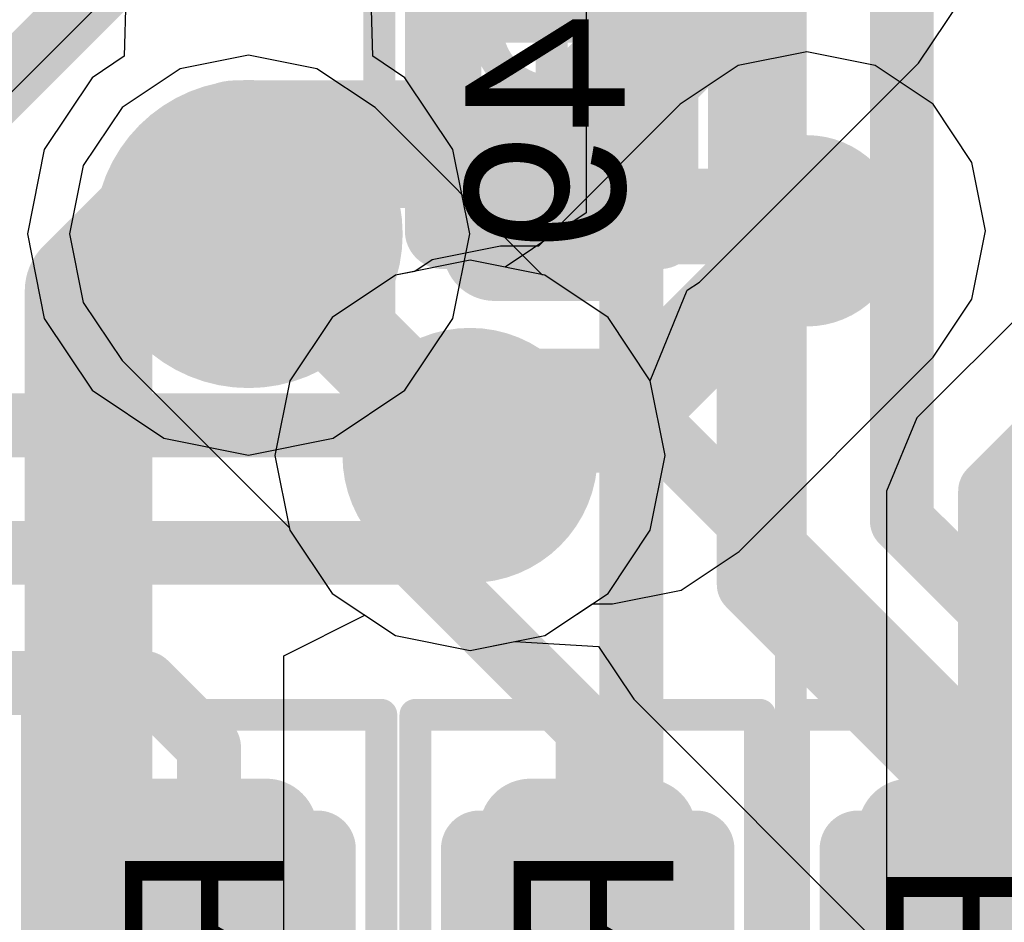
# Model space of a CAD drawing. Header units: millimetres. Extents: x -2 to 68, y -2 to 27.4.
# Tile 553 of 594: x 55.5 to 57.1, y 15.4 to 16.8. Entities that reach past the tile are written whole.
import ezdxf

# ---------------------------------------------------------------- set-up
doc = ezdxf.new("R2010")
doc.units = ezdxf.units.MM
for name, color, linetype in [('BottomLayer', 5, 'Continuous'), ('BottomPaste', 16, 'Continuous'), ('BottomSolder', 6, 'Continuous'), ('DrillGuide', 244, 'Continuous'), ('Mechanical10', 56, 'Continuous'), ('Mechanical13', 56, 'Continuous'), ('Mechanical15', 56, 'Continuous'), ('Mechanical17', 56, 'Continuous'), ('Mechanical6', 56, 'Continuous'), ('MidLayer1', 16, 'Continuous'), ('MidLayer2', 76, 'Continuous'), ('MidLayer3', 90, 'Continuous'), ('MidLayer4', 156, 'Continuous'), ('MidLayer5', 130, 'Continuous'), ('MidLayer6', 216, 'Continuous'), ('MidLayer7', 6, 'Continuous'), ('MidLayer8', 54, 'Continuous'), ('MultiLayer', 9, 'Continuous'), ('TopLayer', 1, 'Continuous'), ('TopPaste', 8, 'Continuous'), ('TopSolder', 216, 'Continuous'), ('ViaHoleLayer', 16, 'Continuous')]:
    doc.layers.add(name, color=color, linetype=linetype)

# ---------------------------------------------------------------- blocks, each defined once
blk = doc.blocks.new('RES_0201_B_115')
at = {"layer": 'BottomLayer', "const_width": 0.0806}
for points in [[(-0.3897, 0.0894, 1), (-0.3091, 0.0894, 1)], [(-0.2409, 0.0894, 1), (-0.1603, 0.0894, 1)], [(0.1603, 0.0894, 1), (0.2409, 0.0894, 1)], [(0.3091, 0.0894, 1), (0.3897, 0.0894, 1)], [(-0.3897, -0.0894, 1), (-0.3091, -0.0894, 1)], [(-0.2409, -0.0894, 1), (-0.1603, -0.0894, 1)], [(0.1603, -0.0894, 1), (0.2409, -0.0894, 1)], [(0.3091, -0.0894, 1), (0.3897, -0.0894, 1)]]:
    blk.add_lwpolyline(points, format="xyb", close=True, dxfattribs=at)
at = {"layer": 'BottomLayer'}
for points in [[(-0.2006, 0.17), (-0.3494, 0.17), (-0.2006, -0.17), (-0.3494, -0.17)], [(0.2006, -0.17), (0.3494, -0.17), (0.2006, 0.17), (0.3494, 0.17)], [(-0.12, 0.0894), (-0.43, 0.0894), (-0.12, -0.0894), (-0.43, -0.0894)], [(0.12, -0.0894), (0.43, -0.0894), (0.12, 0.0894), (0.43, 0.0894)]]:
    blk.add_solid(points, dxfattribs=at)
at = {"layer": 'BottomPaste', "const_width": 0.0806}
for points in [[(-0.3897, 0.0894, 1), (-0.3091, 0.0894, 1)], [(-0.2409, 0.0894, 1), (-0.1603, 0.0894, 1)], [(0.1603, 0.0894, 1), (0.2409, 0.0894, 1)], [(0.3091, 0.0894, 1), (0.3897, 0.0894, 1)], [(-0.3897, -0.0894, 1), (-0.3091, -0.0894, 1)], [(-0.2409, -0.0894, 1), (-0.1603, -0.0894, 1)], [(0.1603, -0.0894, 1), (0.2409, -0.0894, 1)], [(0.3091, -0.0894, 1), (0.3897, -0.0894, 1)]]:
    blk.add_lwpolyline(points, format="xyb", close=True, dxfattribs=at)
at = {"layer": 'BottomPaste'}
for points in [[(-0.2006, 0.17), (-0.3494, 0.17), (-0.2006, -0.17), (-0.3494, -0.17)], [(0.2006, -0.17), (0.3494, -0.17), (0.2006, 0.17), (0.3494, 0.17)], [(-0.12, 0.0894), (-0.43, 0.0894), (-0.12, -0.0894), (-0.43, -0.0894)], [(0.12, -0.0894), (0.43, -0.0894), (0.12, 0.0894), (0.43, 0.0894)]]:
    blk.add_solid(points, dxfattribs=at)
at = {"layer": 'BottomSolder', "const_width": 0.0806}
for points in [[(-0.3897, 0.0894, 1), (-0.3091, 0.0894, 1)], [(-0.2409, 0.0894, 1), (-0.1603, 0.0894, 1)], [(0.1603, 0.0894, 1), (0.2409, 0.0894, 1)], [(0.3091, 0.0894, 1), (0.3897, 0.0894, 1)], [(-0.3897, -0.0894, 1), (-0.3091, -0.0894, 1)], [(-0.2409, -0.0894, 1), (-0.1603, -0.0894, 1)], [(0.1603, -0.0894, 1), (0.2409, -0.0894, 1)], [(0.3091, -0.0894, 1), (0.3897, -0.0894, 1)]]:
    blk.add_lwpolyline(points, format="xyb", close=True, dxfattribs=at)
at = {"layer": 'BottomSolder'}
for points in [[(-0.2006, 0.17), (-0.3494, 0.17), (-0.2006, -0.17), (-0.3494, -0.17)], [(0.2006, -0.17), (0.3494, -0.17), (0.2006, 0.17), (0.3494, 0.17)], [(-0.12, 0.0894), (-0.43, 0.0894), (-0.12, -0.0894), (-0.43, -0.0894)], [(0.12, -0.0894), (0.43, -0.0894), (0.12, 0.0894), (0.43, 0.0894)]]:
    blk.add_solid(points, dxfattribs=at)
at = {"layer": 'Mechanical10', "const_width": 0.12}
for points in [[(0.32, 0.17), (-0.32, 0.17)], [(-0.32, -0.17), (-0.32, 0.17)], [(0.32, -0.17), (0.32, 0.17)], [(0.32, -0.17), (-0.32, -0.17)]]:
    blk.add_lwpolyline(points, dxfattribs=at)
at = {"layer": 'Mechanical10', "const_width": 0.06}
for points in [[(-0.35, 0.17, 1), (-0.29, 0.17, 1)], [(-0.35, 0.17, 1), (-0.29, 0.17, 1)], [(0.29, 0.17, 1), (0.35, 0.17, 1)], [(0.29, 0.17, 1), (0.35, 0.17, 1)], [(-0.35, -0.17, 1), (-0.29, -0.17, 1)], [(-0.35, -0.17, 1), (-0.29, -0.17, 1)], [(0.29, -0.17, 1), (0.35, -0.17, 1)], [(0.29, -0.17, 1), (0.35, -0.17, 1)]]:
    blk.add_lwpolyline(points, format="xyb", close=True, dxfattribs=at)
at = {"layer": 'Mechanical6', "const_width": 0.05}
for points in [[(0.53, 0.27), (-0.53, 0.27)], [(-0.53, -0.27), (-0.53, 0.27)], [(0.53, -0.27), (0.53, 0.27)], [(0, -0.135), (0, 0.135)], [(0.135, 0), (-0.135, 0)], [(0.53, -0.27), (-0.53, -0.27)]]:
    blk.add_lwpolyline(points, dxfattribs=at)
at = {"layer": 'Mechanical6'}
for points, const_width in [([(-0.5425, 0.27, 1), (-0.5175, 0.27, 1)], 0.025), ([(-0.5425, 0.27, 1), (-0.5175, 0.27, 1)], 0.025), ([(0.5175, 0.27, 1), (0.5425, 0.27, 1)], 0.025), ([(0.5175, 0.27, 1), (0.5425, 0.27, 1)], 0.025), ([(-0.0125, 0.135, 1), (0.0125, 0.135, 1)], 0.025), ([(0.1013, 0, 1), (-0.1013, 0, 1)], 0.05), ([(-0.1475, 0, 1), (-0.1225, 0, 1)], 0.025), ([(-0.1138, 0, 1), (-0.0888, 0, 1)], 0.025), ([(0.0888, 0, 1), (0.1138, 0, 1)], 0.025), ([(0.1225, 0, 1), (0.1475, 0, 1)], 0.025), ([(-0.0125, -0.135, 1), (0.0125, -0.135, 1)], 0.025), ([(-0.5425, -0.27, 1), (-0.5175, -0.27, 1)], 0.025), ([(-0.5425, -0.27, 1), (-0.5175, -0.27, 1)], 0.025), ([(0.5175, -0.27, 1), (0.5425, -0.27, 1)], 0.025), ([(0.5175, -0.27, 1), (0.5425, -0.27, 1)], 0.025)]:
    blk.add_lwpolyline(points, format="xyb", close=True, dxfattribs=dict(at, const_width=const_width))
blk = doc.blocks.new('RES_0201_B_116')
at = {"layer": 'BottomLayer', "const_width": 0.0806}
for points in [[(-0.3897, 0.0894, 1), (-0.3091, 0.0894, 1)], [(-0.2409, 0.0894, 1), (-0.1603, 0.0894, 1)], [(0.1603, 0.0894, 1), (0.2409, 0.0894, 1)], [(0.3091, 0.0894, 1), (0.3897, 0.0894, 1)], [(-0.3897, -0.0894, 1), (-0.3091, -0.0894, 1)], [(-0.2409, -0.0894, 1), (-0.1603, -0.0894, 1)], [(0.1603, -0.0894, 1), (0.2409, -0.0894, 1)], [(0.3091, -0.0894, 1), (0.3897, -0.0894, 1)]]:
    blk.add_lwpolyline(points, format="xyb", close=True, dxfattribs=at)
at = {"layer": 'BottomLayer'}
for points in [[(-0.2006, 0.17), (-0.3494, 0.17), (-0.2006, -0.17), (-0.3494, -0.17)], [(0.2006, -0.17), (0.3494, -0.17), (0.2006, 0.17), (0.3494, 0.17)], [(-0.12, 0.0894), (-0.43, 0.0894), (-0.12, -0.0894), (-0.43, -0.0894)], [(0.12, -0.0894), (0.43, -0.0894), (0.12, 0.0894), (0.43, 0.0894)]]:
    blk.add_solid(points, dxfattribs=at)
at = {"layer": 'BottomPaste', "const_width": 0.0806}
for points in [[(-0.3897, 0.0894, 1), (-0.3091, 0.0894, 1)], [(-0.2409, 0.0894, 1), (-0.1603, 0.0894, 1)], [(0.1603, 0.0894, 1), (0.2409, 0.0894, 1)], [(0.3091, 0.0894, 1), (0.3897, 0.0894, 1)], [(-0.3897, -0.0894, 1), (-0.3091, -0.0894, 1)], [(-0.2409, -0.0894, 1), (-0.1603, -0.0894, 1)], [(0.1603, -0.0894, 1), (0.2409, -0.0894, 1)], [(0.3091, -0.0894, 1), (0.3897, -0.0894, 1)]]:
    blk.add_lwpolyline(points, format="xyb", close=True, dxfattribs=at)
at = {"layer": 'BottomPaste'}
for points in [[(-0.2006, 0.17), (-0.3494, 0.17), (-0.2006, -0.17), (-0.3494, -0.17)], [(0.2006, -0.17), (0.3494, -0.17), (0.2006, 0.17), (0.3494, 0.17)], [(-0.12, 0.0894), (-0.43, 0.0894), (-0.12, -0.0894), (-0.43, -0.0894)], [(0.12, -0.0894), (0.43, -0.0894), (0.12, 0.0894), (0.43, 0.0894)]]:
    blk.add_solid(points, dxfattribs=at)
at = {"layer": 'BottomSolder', "const_width": 0.0806}
for points in [[(-0.3897, 0.0894, 1), (-0.3091, 0.0894, 1)], [(-0.2409, 0.0894, 1), (-0.1603, 0.0894, 1)], [(0.1603, 0.0894, 1), (0.2409, 0.0894, 1)], [(0.3091, 0.0894, 1), (0.3897, 0.0894, 1)], [(-0.3897, -0.0894, 1), (-0.3091, -0.0894, 1)], [(-0.2409, -0.0894, 1), (-0.1603, -0.0894, 1)], [(0.1603, -0.0894, 1), (0.2409, -0.0894, 1)], [(0.3091, -0.0894, 1), (0.3897, -0.0894, 1)]]:
    blk.add_lwpolyline(points, format="xyb", close=True, dxfattribs=at)
at = {"layer": 'BottomSolder'}
for points in [[(-0.2006, 0.17), (-0.3494, 0.17), (-0.2006, -0.17), (-0.3494, -0.17)], [(0.2006, -0.17), (0.3494, -0.17), (0.2006, 0.17), (0.3494, 0.17)], [(-0.12, 0.0894), (-0.43, 0.0894), (-0.12, -0.0894), (-0.43, -0.0894)], [(0.12, -0.0894), (0.43, -0.0894), (0.12, 0.0894), (0.43, 0.0894)]]:
    blk.add_solid(points, dxfattribs=at)
at = {"layer": 'Mechanical10', "const_width": 0.12}
for points in [[(0.32, 0.17), (-0.32, 0.17)], [(-0.32, -0.17), (-0.32, 0.17)], [(0.32, -0.17), (0.32, 0.17)], [(0.32, -0.17), (-0.32, -0.17)]]:
    blk.add_lwpolyline(points, dxfattribs=at)
at = {"layer": 'Mechanical10', "const_width": 0.06}
for points in [[(-0.35, 0.17, 1), (-0.29, 0.17, 1)], [(-0.35, 0.17, 1), (-0.29, 0.17, 1)], [(0.29, 0.17, 1), (0.35, 0.17, 1)], [(0.29, 0.17, 1), (0.35, 0.17, 1)], [(-0.35, -0.17, 1), (-0.29, -0.17, 1)], [(-0.35, -0.17, 1), (-0.29, -0.17, 1)], [(0.29, -0.17, 1), (0.35, -0.17, 1)], [(0.29, -0.17, 1), (0.35, -0.17, 1)]]:
    blk.add_lwpolyline(points, format="xyb", close=True, dxfattribs=at)
at = {"layer": 'Mechanical6', "const_width": 0.05}
for points in [[(0.53, 0.27), (-0.53, 0.27)], [(-0.53, -0.27), (-0.53, 0.27)], [(0.53, -0.27), (0.53, 0.27)], [(0, -0.135), (0, 0.135)], [(0.135, 0), (-0.135, 0)], [(0.53, -0.27), (-0.53, -0.27)]]:
    blk.add_lwpolyline(points, dxfattribs=at)
at = {"layer": 'Mechanical6'}
for points, const_width in [([(-0.5425, 0.27, 1), (-0.5175, 0.27, 1)], 0.025), ([(-0.5425, 0.27, 1), (-0.5175, 0.27, 1)], 0.025), ([(0.5175, 0.27, 1), (0.5425, 0.27, 1)], 0.025), ([(0.5175, 0.27, 1), (0.5425, 0.27, 1)], 0.025), ([(-0.0125, 0.135, 1), (0.0125, 0.135, 1)], 0.025), ([(0.1013, 0, 1), (-0.1013, 0, 1)], 0.05), ([(-0.1475, 0, 1), (-0.1225, 0, 1)], 0.025), ([(-0.1138, 0, 1), (-0.0888, 0, 1)], 0.025), ([(0.0888, 0, 1), (0.1138, 0, 1)], 0.025), ([(0.1225, 0, 1), (0.1475, 0, 1)], 0.025), ([(-0.0125, -0.135, 1), (0.0125, -0.135, 1)], 0.025), ([(-0.5425, -0.27, 1), (-0.5175, -0.27, 1)], 0.025), ([(-0.5425, -0.27, 1), (-0.5175, -0.27, 1)], 0.025), ([(0.5175, -0.27, 1), (0.5425, -0.27, 1)], 0.025), ([(0.5175, -0.27, 1), (0.5425, -0.27, 1)], 0.025)]:
    blk.add_lwpolyline(points, format="xyb", close=True, dxfattribs=dict(at, const_width=const_width))
blk = doc.blocks.new('RES_0201_B_117')
at = {"layer": 'BottomLayer', "const_width": 0.0806}
for points in [[(-0.3897, 0.0894, 1), (-0.3091, 0.0894, 1)], [(-0.2409, 0.0894, 1), (-0.1603, 0.0894, 1)], [(0.1603, 0.0894, 1), (0.2409, 0.0894, 1)], [(0.3091, 0.0894, 1), (0.3897, 0.0894, 1)], [(-0.3897, -0.0894, 1), (-0.3091, -0.0894, 1)], [(-0.2409, -0.0894, 1), (-0.1603, -0.0894, 1)], [(0.1603, -0.0894, 1), (0.2409, -0.0894, 1)], [(0.3091, -0.0894, 1), (0.3897, -0.0894, 1)]]:
    blk.add_lwpolyline(points, format="xyb", close=True, dxfattribs=at)
at = {"layer": 'BottomLayer'}
for points in [[(-0.2006, 0.17), (-0.3494, 0.17), (-0.2006, -0.17), (-0.3494, -0.17)], [(0.2006, -0.17), (0.3494, -0.17), (0.2006, 0.17), (0.3494, 0.17)], [(-0.12, 0.0894), (-0.43, 0.0894), (-0.12, -0.0894), (-0.43, -0.0894)], [(0.12, -0.0894), (0.43, -0.0894), (0.12, 0.0894), (0.43, 0.0894)]]:
    blk.add_solid(points, dxfattribs=at)
at = {"layer": 'BottomPaste', "const_width": 0.0806}
for points in [[(-0.3897, 0.0894, 1), (-0.3091, 0.0894, 1)], [(-0.2409, 0.0894, 1), (-0.1603, 0.0894, 1)], [(0.1603, 0.0894, 1), (0.2409, 0.0894, 1)], [(0.3091, 0.0894, 1), (0.3897, 0.0894, 1)], [(-0.3897, -0.0894, 1), (-0.3091, -0.0894, 1)], [(-0.2409, -0.0894, 1), (-0.1603, -0.0894, 1)], [(0.1603, -0.0894, 1), (0.2409, -0.0894, 1)], [(0.3091, -0.0894, 1), (0.3897, -0.0894, 1)]]:
    blk.add_lwpolyline(points, format="xyb", close=True, dxfattribs=at)
at = {"layer": 'BottomPaste'}
for points in [[(-0.2006, 0.17), (-0.3494, 0.17), (-0.2006, -0.17), (-0.3494, -0.17)], [(0.2006, -0.17), (0.3494, -0.17), (0.2006, 0.17), (0.3494, 0.17)], [(-0.12, 0.0894), (-0.43, 0.0894), (-0.12, -0.0894), (-0.43, -0.0894)], [(0.12, -0.0894), (0.43, -0.0894), (0.12, 0.0894), (0.43, 0.0894)]]:
    blk.add_solid(points, dxfattribs=at)
at = {"layer": 'BottomSolder', "const_width": 0.0806}
for points in [[(-0.3897, 0.0894, 1), (-0.3091, 0.0894, 1)], [(-0.2409, 0.0894, 1), (-0.1603, 0.0894, 1)], [(0.1603, 0.0894, 1), (0.2409, 0.0894, 1)], [(0.3091, 0.0894, 1), (0.3897, 0.0894, 1)], [(-0.3897, -0.0894, 1), (-0.3091, -0.0894, 1)], [(-0.2409, -0.0894, 1), (-0.1603, -0.0894, 1)], [(0.1603, -0.0894, 1), (0.2409, -0.0894, 1)], [(0.3091, -0.0894, 1), (0.3897, -0.0894, 1)]]:
    blk.add_lwpolyline(points, format="xyb", close=True, dxfattribs=at)
at = {"layer": 'BottomSolder'}
for points in [[(-0.2006, 0.17), (-0.3494, 0.17), (-0.2006, -0.17), (-0.3494, -0.17)], [(0.2006, -0.17), (0.3494, -0.17), (0.2006, 0.17), (0.3494, 0.17)], [(-0.12, 0.0894), (-0.43, 0.0894), (-0.12, -0.0894), (-0.43, -0.0894)], [(0.12, -0.0894), (0.43, -0.0894), (0.12, 0.0894), (0.43, 0.0894)]]:
    blk.add_solid(points, dxfattribs=at)
at = {"layer": 'Mechanical10', "const_width": 0.12}
for points in [[(0.32, 0.17), (-0.32, 0.17)], [(-0.32, -0.17), (-0.32, 0.17)], [(0.32, -0.17), (0.32, 0.17)], [(0.32, -0.17), (-0.32, -0.17)]]:
    blk.add_lwpolyline(points, dxfattribs=at)
at = {"layer": 'Mechanical10', "const_width": 0.06}
for points in [[(-0.35, 0.17, 1), (-0.29, 0.17, 1)], [(-0.35, 0.17, 1), (-0.29, 0.17, 1)], [(0.29, 0.17, 1), (0.35, 0.17, 1)], [(0.29, 0.17, 1), (0.35, 0.17, 1)], [(-0.35, -0.17, 1), (-0.29, -0.17, 1)], [(-0.35, -0.17, 1), (-0.29, -0.17, 1)], [(0.29, -0.17, 1), (0.35, -0.17, 1)], [(0.29, -0.17, 1), (0.35, -0.17, 1)]]:
    blk.add_lwpolyline(points, format="xyb", close=True, dxfattribs=at)
at = {"layer": 'Mechanical6', "const_width": 0.05}
for points in [[(0.53, 0.27), (-0.53, 0.27)], [(-0.53, -0.27), (-0.53, 0.27)], [(0.53, -0.27), (0.53, 0.27)], [(0, -0.135), (0, 0.135)], [(0.135, 0), (-0.135, 0)], [(0.53, -0.27), (-0.53, -0.27)]]:
    blk.add_lwpolyline(points, dxfattribs=at)
at = {"layer": 'Mechanical6'}
for points, const_width in [([(-0.5425, 0.27, 1), (-0.5175, 0.27, 1)], 0.025), ([(-0.5425, 0.27, 1), (-0.5175, 0.27, 1)], 0.025), ([(0.5175, 0.27, 1), (0.5425, 0.27, 1)], 0.025), ([(0.5175, 0.27, 1), (0.5425, 0.27, 1)], 0.025), ([(-0.0125, 0.135, 1), (0.0125, 0.135, 1)], 0.025), ([(0.1013, 0, 1), (-0.1013, 0, 1)], 0.05), ([(-0.1475, 0, 1), (-0.1225, 0, 1)], 0.025), ([(-0.1138, 0, 1), (-0.0888, 0, 1)], 0.025), ([(0.0888, 0, 1), (0.1138, 0, 1)], 0.025), ([(0.1225, 0, 1), (0.1475, 0, 1)], 0.025), ([(-0.0125, -0.135, 1), (0.0125, -0.135, 1)], 0.025), ([(-0.5425, -0.27, 1), (-0.5175, -0.27, 1)], 0.025), ([(-0.5425, -0.27, 1), (-0.5175, -0.27, 1)], 0.025), ([(0.5175, -0.27, 1), (0.5425, -0.27, 1)], 0.025), ([(0.5175, -0.27, 1), (0.5425, -0.27, 1)], 0.025)]:
    blk.add_lwpolyline(points, format="xyb", close=True, dxfattribs=dict(at, const_width=const_width))
blk = doc.blocks.new('MT53D512M32D2DS_053_WT_D_F_________1_168')
at = {"layer": 'Mechanical13', "const_width": 0.1}
blk.add_lwpolyline([(-5, 7.25), (-5, -7.25)], dxfattribs=at)
at = {"layer": 'Mechanical15', "const_width": 0.05}
blk.add_lwpolyline([(-5.25, 7.5), (-5.25, -7.5)], dxfattribs=at)
at = {"layer": 'TopLayer', "const_width": 0.14}
blk.add_lwpolyline([(-4.47, -0.975, 1), (-4.33, -0.975, 1)], format="xyb", close=True, dxfattribs=at)
at = {"layer": 'TopPaste', "const_width": 0.14}
blk.add_lwpolyline([(-4.47, -0.975, 1), (-4.33, -0.975, 1)], format="xyb", close=True, dxfattribs=at)
at = {"layer": 'TopSolder', "const_width": 0.2416}
blk.add_lwpolyline([(-4.5208, -0.975, 1), (-4.2792, -0.975, 1)], format="xyb", close=True, dxfattribs=at)
blk = doc.blocks.new('CAP_0201_B_335')
at = {"layer": 'BottomLayer', "const_width": 0.0806}
for points in [[(-0.3897, 0.0894, 1), (-0.3091, 0.0894, 1)], [(-0.2409, 0.0894, 1), (-0.1603, 0.0894, 1)], [(0.1603, 0.0894, 1), (0.2409, 0.0894, 1)], [(0.3091, 0.0894, 1), (0.3897, 0.0894, 1)], [(-0.3897, -0.0894, 1), (-0.3091, -0.0894, 1)], [(-0.2409, -0.0894, 1), (-0.1603, -0.0894, 1)], [(0.1603, -0.0894, 1), (0.2409, -0.0894, 1)], [(0.3091, -0.0894, 1), (0.3897, -0.0894, 1)]]:
    blk.add_lwpolyline(points, format="xyb", close=True, dxfattribs=at)
at = {"layer": 'BottomLayer'}
for points in [[(-0.2006, 0.17), (-0.3494, 0.17), (-0.2006, -0.17), (-0.3494, -0.17)], [(0.2006, -0.17), (0.3494, -0.17), (0.2006, 0.17), (0.3494, 0.17)], [(-0.12, 0.0894), (-0.43, 0.0894), (-0.12, -0.0894), (-0.43, -0.0894)], [(0.12, -0.0894), (0.43, -0.0894), (0.12, 0.0894), (0.43, 0.0894)]]:
    blk.add_solid(points, dxfattribs=at)
at = {"layer": 'BottomPaste', "const_width": 0.0806}
for points in [[(-0.3897, 0.0894, 1), (-0.3091, 0.0894, 1)], [(-0.2409, 0.0894, 1), (-0.1603, 0.0894, 1)], [(0.1603, 0.0894, 1), (0.2409, 0.0894, 1)], [(0.3091, 0.0894, 1), (0.3897, 0.0894, 1)], [(-0.3897, -0.0894, 1), (-0.3091, -0.0894, 1)], [(-0.2409, -0.0894, 1), (-0.1603, -0.0894, 1)], [(0.1603, -0.0894, 1), (0.2409, -0.0894, 1)], [(0.3091, -0.0894, 1), (0.3897, -0.0894, 1)]]:
    blk.add_lwpolyline(points, format="xyb", close=True, dxfattribs=at)
at = {"layer": 'BottomPaste'}
for points in [[(-0.2006, 0.17), (-0.3494, 0.17), (-0.2006, -0.17), (-0.3494, -0.17)], [(0.2006, -0.17), (0.3494, -0.17), (0.2006, 0.17), (0.3494, 0.17)], [(-0.12, 0.0894), (-0.43, 0.0894), (-0.12, -0.0894), (-0.43, -0.0894)], [(0.12, -0.0894), (0.43, -0.0894), (0.12, 0.0894), (0.43, 0.0894)]]:
    blk.add_solid(points, dxfattribs=at)
at = {"layer": 'BottomSolder', "const_width": 0.0806}
for points in [[(-0.3897, 0.0894, 1), (-0.3091, 0.0894, 1)], [(-0.2409, 0.0894, 1), (-0.1603, 0.0894, 1)], [(0.1603, 0.0894, 1), (0.2409, 0.0894, 1)], [(0.3091, 0.0894, 1), (0.3897, 0.0894, 1)], [(-0.3897, -0.0894, 1), (-0.3091, -0.0894, 1)], [(-0.2409, -0.0894, 1), (-0.1603, -0.0894, 1)], [(0.1603, -0.0894, 1), (0.2409, -0.0894, 1)], [(0.3091, -0.0894, 1), (0.3897, -0.0894, 1)]]:
    blk.add_lwpolyline(points, format="xyb", close=True, dxfattribs=at)
at = {"layer": 'BottomSolder'}
for points in [[(-0.2006, 0.17), (-0.3494, 0.17), (-0.2006, -0.17), (-0.3494, -0.17)], [(0.2006, -0.17), (0.3494, -0.17), (0.2006, 0.17), (0.3494, 0.17)], [(-0.12, 0.0894), (-0.43, 0.0894), (-0.12, -0.0894), (-0.43, -0.0894)], [(0.12, -0.0894), (0.43, -0.0894), (0.12, 0.0894), (0.43, 0.0894)]]:
    blk.add_solid(points, dxfattribs=at)
at = {"layer": 'Mechanical10', "const_width": 0.12}
for points in [[(0.32, 0.17), (-0.32, 0.17)], [(-0.32, -0.17), (-0.32, 0.17)], [(0.32, -0.17), (0.32, 0.17)], [(0.32, -0.17), (-0.32, -0.17)]]:
    blk.add_lwpolyline(points, dxfattribs=at)
at = {"layer": 'Mechanical10', "const_width": 0.06}
for points in [[(-0.35, 0.17, 1), (-0.29, 0.17, 1)], [(-0.35, 0.17, 1), (-0.29, 0.17, 1)], [(0.29, 0.17, 1), (0.35, 0.17, 1)], [(0.29, 0.17, 1), (0.35, 0.17, 1)], [(-0.35, -0.17, 1), (-0.29, -0.17, 1)], [(-0.35, -0.17, 1), (-0.29, -0.17, 1)], [(0.29, -0.17, 1), (0.35, -0.17, 1)], [(0.29, -0.17, 1), (0.35, -0.17, 1)]]:
    blk.add_lwpolyline(points, format="xyb", close=True, dxfattribs=at)
at = {"layer": 'Mechanical6', "const_width": 0.05}
for points in [[(0.53, 0.27), (-0.53, 0.27)], [(-0.53, -0.27), (-0.53, 0.27)], [(0.53, -0.27), (0.53, 0.27)], [(0, -0.135), (0, 0.135)], [(0.135, 0), (-0.135, 0)], [(0.53, -0.27), (-0.53, -0.27)]]:
    blk.add_lwpolyline(points, dxfattribs=at)
at = {"layer": 'Mechanical6'}
for points, const_width in [([(-0.5425, 0.27, 1), (-0.5175, 0.27, 1)], 0.025), ([(-0.5425, 0.27, 1), (-0.5175, 0.27, 1)], 0.025), ([(0.5175, 0.27, 1), (0.5425, 0.27, 1)], 0.025), ([(0.5175, 0.27, 1), (0.5425, 0.27, 1)], 0.025), ([(-0.0125, 0.135, 1), (0.0125, 0.135, 1)], 0.025), ([(0.1013, 0, 1), (-0.1013, 0, 1)], 0.05), ([(-0.1475, 0, 1), (-0.1225, 0, 1)], 0.025), ([(-0.1138, 0, 1), (-0.0888, 0, 1)], 0.025), ([(0.0888, 0, 1), (0.1138, 0, 1)], 0.025), ([(0.1225, 0, 1), (0.1475, 0, 1)], 0.025), ([(-0.0125, -0.135, 1), (0.0125, -0.135, 1)], 0.025), ([(-0.5425, -0.27, 1), (-0.5175, -0.27, 1)], 0.025), ([(-0.5425, -0.27, 1), (-0.5175, -0.27, 1)], 0.025), ([(0.5175, -0.27, 1), (0.5425, -0.27, 1)], 0.025), ([(0.5175, -0.27, 1), (0.5425, -0.27, 1)], 0.025)]:
    blk.add_lwpolyline(points, format="xyb", close=True, dxfattribs=dict(at, const_width=const_width))

msp = doc.modelspace()

# ---------------------------------------------------------------- linework, layer by layer
at = {"layer": 'BottomLayer'}
for points, const_width in [([(55.2351, 16.425), (56.2071, 17.397)], 0.1), ([(56.375, 16.525), (56.3975, 16.5025)], 0.15), ([(56.3975, 16.5025), (56.7525, 16.5025)], 0.15), ([(56.7525, 16.5025), (56.775, 16.48)], 0.15), ([(54.093, 16.175), (56.5328, 16.175)], 0.1), ([(56.5328, 16.175), (57.0252, 15.6826)], 0.1), ([(54.1758, 15.975), (56.1554, 15.975)], 0.1), ([(56.1554, 15.975), (56.4316, 15.6988)], 0.1), ([(54.2547, 15.771), (55.7381, 15.771)], 0.1), ([(55.7381, 15.771), (55.8381, 15.671)], 0.1), ([(56.4316, 15.466), (56.4316, 15.6988)], 0.1), ([(57.0252, 15.466), (57.0252, 15.6826)], 0.1), ([(55.8381, 15.466), (55.8381, 15.671)], 0.1)]:
    msp.add_lwpolyline(points, dxfattribs=dict(at, const_width=const_width))
for points, const_width in [([(56.7, 16.48, 1), (56.85, 16.48, 1)], 0.15), ([(56.3375, 16.525, 1), (56.4125, 16.525, 1)], 0.075), ([(56.36, 16.5025, 1), (56.435, 16.5025, 1)], 0.075), ([(56.36, 16.5025, 1), (56.435, 16.5025, 1)], 0.075), ([(56.715, 16.5025, 1), (56.79, 16.5025, 1)], 0.075), ([(56.715, 16.5025, 1), (56.79, 16.5025, 1)], 0.075), ([(56.7375, 16.48, 1), (56.8125, 16.48, 1)], 0.075), ([(56.5078, 16.175, 1), (56.5578, 16.175, 1)], 0.05), ([(56.5078, 16.175, 1), (56.5578, 16.175, 1)], 0.05), ([(56.1304, 15.975, 1), (56.1804, 15.975, 1)], 0.05), ([(56.1304, 15.975, 1), (56.1804, 15.975, 1)], 0.05), ([(55.7131, 15.771, 1), (55.7631, 15.771, 1)], 0.05), ([(55.7131, 15.771, 1), (55.7631, 15.771, 1)], 0.05), ([(56.4066, 15.6988, 1), (56.4566, 15.6988, 1)], 0.05), ([(56.4066, 15.6988, 1), (56.4566, 15.6988, 1)], 0.05), ([(57.0002, 15.6826, 1), (57.0502, 15.6826, 1)], 0.05), ([(57.0002, 15.6826, 1), (57.0502, 15.6826, 1)], 0.05), ([(55.8131, 15.671, 1), (55.8631, 15.671, 1)], 0.05), ([(55.8131, 15.671, 1), (55.8631, 15.671, 1)], 0.05), ([(55.8131, 15.466, 1), (55.8631, 15.466, 1)], 0.05), ([(56.4066, 15.466, 1), (56.4566, 15.466, 1)], 0.05), ([(57.0002, 15.466, 1), (57.0502, 15.466, 1)], 0.05)]:
    msp.add_lwpolyline(points, format="xyb", close=True, dxfattribs=dict(at, const_width=const_width))
at = {"layer": 'DrillGuide'}
for points, const_width in [([(56.75, 16.48, 1), (56.8, 16.48, 1)], 0.05), ([(55.875, 16.475, 1), (55.925, 16.475, 1)], 0.05), ([(56.1972, 16.1278, 1), (56.2972, 16.1278, 1)], 0.1)]:
    msp.add_lwpolyline(points, format="xyb", close=True, dxfattribs=dict(at, const_width=const_width))
at = {"layer": 'MidLayer1'}
for p, q in [((55.9, 16.7554), (55.7927, 16.734)), ((56.0073, 16.734), (55.9, 16.7554)), ((55.7927, 16.734), (55.7017, 16.6733)), ((56.0983, 16.6733), (56.0073, 16.734)), ((55.7017, 16.6733), (55.641, 16.5823)), ((56.3603, 16.4112), (56.0983, 16.6733)), ((55.641, 16.5823), (55.6196, 16.475)), ((55.6196, 16.475), (55.641, 16.3677)), ((56.3642, 16.4104), (56.3603, 16.4112)), ((56.4635, 16.3441), (56.3642, 16.4104)), ((55.641, 16.3677), (55.7017, 16.2767)), ((56.5298, 16.2449), (56.4635, 16.3441)), ((55.7017, 16.2767), (55.9638, 16.0147)), ((56.5531, 16.1278), (56.5298, 16.2449)), ((56.5298, 16.0108), (56.5531, 16.1278)), ((55.9638, 16.0147), (55.9646, 16.0108)), ((55.9646, 16.0108), (56.0309, 15.9115)), ((56.4635, 15.9115), (56.5298, 16.0108)), ((56.0309, 15.9115), (56.1301, 15.8452)), ((56.3642, 15.8452), (56.4635, 15.9115)), ((56.1301, 15.8452), (56.2472, 15.8219)), ((56.2472, 15.8219), (56.3642, 15.8452))]:
    msp.add_line(p, q, dxfattribs=at)
for points, const_width in [([(55.825, 16.475, 1), (55.975, 16.475, 1)], 0.15), ([(55.8625, 16.475, 1), (55.9375, 16.475, 1)], 0.075), ([(56.1472, 16.1278, 1), (56.3472, 16.1278, 1)], 0.2), ([(56.2097, 16.1278, 1), (56.2847, 16.1278, 1)], 0.075)]:
    msp.add_lwpolyline(points, format="xyb", close=True, dxfattribs=dict(at, const_width=const_width))
at = {"layer": 'MidLayer1', "const_width": 0.15}
msp.add_lwpolyline([(55.9, 16.475), (56.2472, 16.1278)], dxfattribs=at)
at = {"layer": 'MidLayer2'}
for p, q in [((56.4291, 17.4378), (56.4291, 16.5082)), ((56.4291, 16.5082), (56.3021, 16.4228)), ((56.2472, 16.4337), (56.1301, 16.4104)), ((56.3021, 16.4228), (56.2472, 16.4337)), ((56.1301, 16.4104), (56.0309, 16.3441)), ((56.0309, 16.3441), (55.9646, 16.2449)), ((55.9646, 16.2449), (55.9413, 16.1278)), ((55.9413, 16.1278), (55.9646, 16.0108)), ((55.9646, 16.0108), (56.0309, 15.9115)), ((56.0309, 15.9115), (56.1301, 15.8452)), ((56.1301, 15.8452), (56.2472, 15.8219)), ((56.2472, 15.8219), (56.3175, 15.8359)), ((56.3175, 15.8359), (56.4485, 15.8281)), ((56.4485, 15.8281), (56.5038, 15.7454)), ((56.5038, 15.7454), (57.7723, 14.4769))]:
    msp.add_line(p, q, dxfattribs=at)
at = {"layer": 'MidLayer2', "const_width": 0.1}
for points in [[(56.684, 15.9257), (56.684, 17.5715)], [(56.924, 16.0251), (56.924, 17.4721)], [(56.924, 16.0251), (58.6532, 14.2959)], [(56.684, 15.9257), (58.4132, 14.1965)]]:
    msp.add_lwpolyline(points, dxfattribs=at)
at = {"layer": 'MidLayer2'}
for points, const_width in [([(56.1472, 16.1278, 1), (56.3472, 16.1278, 1)], 0.2), ([(56.899, 16.0251, 1), (56.949, 16.0251, 1)], 0.05), ([(56.899, 16.0251, 1), (56.949, 16.0251, 1)], 0.05), ([(56.659, 15.9257, 1), (56.709, 15.9257, 1)], 0.05), ([(56.659, 15.9257, 1), (56.709, 15.9257, 1)], 0.05)]:
    msp.add_lwpolyline(points, format="xyb", close=True, dxfattribs=dict(at, const_width=const_width))
at = {"layer": 'MidLayer3'}
for p, q in [((57.3788, 16.6178), (56.9475, 16.1865)), ((56.2472, 16.4337), (56.1301, 16.4104)), ((56.3642, 16.4104), (56.2472, 16.4337)), ((56.1301, 16.4104), (56.0309, 16.3441)), ((56.4635, 16.3441), (56.3642, 16.4104)), ((56.0309, 16.3441), (55.9646, 16.2449)), ((56.5298, 16.2449), (56.4635, 16.3441)), ((55.9646, 16.2449), (55.9413, 16.1278)), ((56.5531, 16.1278), (56.5298, 16.2449)), ((56.9475, 16.1865), (56.8999, 16.0716)), ((55.9413, 16.1278), (55.9646, 16.0108)), ((56.5298, 16.0108), (56.5531, 16.1278)), ((56.8999, 16.0716), (56.8999, 9.9645)), ((55.9646, 16.0108), (56.0309, 15.9115)), ((56.4635, 15.9115), (56.5298, 16.0108)), ((56.0309, 15.9115), (56.1301, 15.8452)), ((56.3642, 15.8452), (56.4635, 15.9115)), ((56.1301, 15.8452), (56.2472, 15.8219)), ((56.2472, 15.8219), (56.3642, 15.8452))]:
    msp.add_line(p, q, dxfattribs=at)
at = {"layer": 'MidLayer3', "const_width": 0.1}
for points in [[(57.0623, 16.0716), (57.4936, 16.503)], [(57.0623, 9.8973), (57.0623, 16.0716)]]:
    msp.add_lwpolyline(points, dxfattribs=at)
at = {"layer": 'MidLayer3'}
for points, const_width in [([(56.1472, 16.1278, 1), (56.3472, 16.1278, 1)], 0.2), ([(57.0373, 16.0716, 1), (57.0873, 16.0716, 1)], 0.05), ([(57.0373, 16.0716, 1), (57.0873, 16.0716, 1)], 0.05)]:
    msp.add_lwpolyline(points, format="xyb", close=True, dxfattribs=dict(at, const_width=const_width))
at = {"layer": 'MidLayer4'}
for p, q in [((56.775, 16.7604), (56.6677, 16.739)), ((56.8823, 16.739), (56.775, 16.7604)), ((56.6677, 16.739), (56.5767, 16.6783)), ((56.9733, 16.6783), (56.8823, 16.739)), ((56.5767, 16.6783), (56.3545, 16.456)), ((57.034, 16.5873), (56.9733, 16.6783)), ((57.0554, 16.48), (57.034, 16.5873)), ((57.034, 16.3727), (57.0554, 16.48)), ((56.295, 16.456), (56.1877, 16.4347)), ((56.3545, 16.456), (56.295, 16.456)), ((56.1877, 16.4347), (56.1604, 16.4164)), ((56.1301, 16.4104), (56.0309, 16.3441)), ((56.1604, 16.4164), (56.1301, 16.4104)), ((56.9733, 16.2817), (57.034, 16.3727)), ((56.0309, 16.3441), (55.9646, 16.2449)), ((56.6689, 15.9774), (56.9733, 16.2817)), ((55.9646, 16.2449), (55.9413, 16.1278)), ((55.9413, 16.1278), (55.9646, 16.0108)), ((55.9646, 16.0108), (56.0309, 15.9115)), ((56.5779, 15.9166), (56.6689, 15.9774)), ((56.4706, 15.8953), (56.5779, 15.9166)), ((56.0309, 15.9115), (56.1301, 15.8452)), ((56.3642, 15.8452), (56.4391, 15.8953)), ((56.4391, 15.8953), (56.4706, 15.8953)), ((56.1301, 15.8452), (56.2472, 15.8219)), ((56.2472, 15.8219), (56.3642, 15.8452))]:
    msp.add_line(p, q, dxfattribs=at)
for points, const_width in [([(56.7, 16.48, 1), (56.85, 16.48, 1)], 0.15), ([(56.7375, 16.48, 1), (56.8125, 16.48, 1)], 0.075), ([(56.1472, 16.1278, 1), (56.3472, 16.1278, 1)], 0.2), ([(56.2575, 16.1756, 1), (56.3325, 16.1756, 1)], 0.075), ([(56.2575, 16.1756, 1), (56.3325, 16.1756, 1)], 0.075), ([(56.4331, 16.1756, 1), (56.5081, 16.1756, 1)], 0.075), ([(56.4331, 16.1756, 1), (56.5081, 16.1756, 1)], 0.075), ([(56.2097, 16.1278, 1), (56.2847, 16.1278, 1)], 0.075)]:
    msp.add_lwpolyline(points, format="xyb", close=True, dxfattribs=dict(at, const_width=const_width))
at = {"layer": 'MidLayer4', "const_width": 0.15}
for points in [[(56.4706, 16.1756), (56.775, 16.48)], [(56.2472, 16.1278), (56.295, 16.1756)], [(56.295, 16.1756), (56.4706, 16.1756)]]:
    msp.add_lwpolyline(points, dxfattribs=at)
at = {"layer": 'MidLayer5'}
for p, q in [((56.2472, 16.4337), (56.1301, 16.4104)), ((56.3642, 16.4104), (56.2472, 16.4337)), ((56.1301, 16.4104), (56.0309, 16.3441)), ((56.4635, 16.3441), (56.3642, 16.4104)), ((56.0309, 16.3441), (55.9646, 16.2449)), ((56.5298, 16.2449), (56.4635, 16.3441)), ((55.9646, 16.2449), (55.9413, 16.1278)), ((56.5531, 16.1278), (56.5298, 16.2449)), ((55.9413, 16.1278), (55.9646, 16.0108)), ((56.5298, 16.0108), (56.5531, 16.1278)), ((55.9646, 16.0108), (56.0309, 15.9115)), ((56.4635, 15.9115), (56.5298, 16.0108)), ((56.0309, 15.9115), (56.1301, 15.8452)), ((56.3642, 15.8452), (56.4635, 15.9115)), ((56.1301, 15.8452), (56.2472, 15.8219)), ((56.2472, 15.8219), (56.3642, 15.8452))]:
    msp.add_line(p, q, dxfattribs=at)
at = {"layer": 'MidLayer5', "const_width": 0.2}
msp.add_lwpolyline([(56.1472, 16.1278, 1), (56.3472, 16.1278, 1)], format="xyb", close=True, dxfattribs=at)
at = {"layer": 'MidLayer6'}
for p, q in [((56.9501, 16.743), (57.0164, 16.8423)), ((55.6633, 16.8322), (55.4329, 16.6019)), ((56.6067, 16.3996), (56.9501, 16.743)), ((56.5876, 16.3869), (56.6067, 16.3996)), ((56.5298, 16.2449), (56.5876, 16.3869)), ((56.5531, 16.1278), (56.5298, 16.2449)), ((56.5298, 16.0108), (56.5531, 16.1278)), ((56.4635, 15.9115), (56.5298, 16.0108)), ((56.3642, 15.8452), (56.4635, 15.9115)), ((55.9551, 15.8138), (56.0821, 15.8773)), ((56.0821, 15.8773), (56.1301, 15.8452)), ((56.1301, 15.8452), (56.2472, 15.8219)), ((56.2472, 15.8219), (56.3642, 15.8452)), ((55.9551, 15.1862), (55.9551, 15.8138))]:
    msp.add_line(p, q, dxfattribs=at)
at = {"layer": 'MidLayer6', "const_width": 0.2}
for points in [[(56.3904, 16.6159), (56.7338, 16.9593)], [(55.6492, 16.3856), (55.8796, 16.6159)], [(55.8796, 16.6159), (56.3904, 16.6159)], [(55.6492, 14.5858), (55.6492, 16.3856)]]:
    msp.add_lwpolyline(points, dxfattribs=at)
at = {"layer": 'MidLayer6'}
for points, const_width in [([(55.8296, 16.6159, 1), (55.9296, 16.6159, 1)], 0.1), ([(55.8296, 16.6159, 1), (55.9296, 16.6159, 1)], 0.1), ([(56.3404, 16.6159, 1), (56.4404, 16.6159, 1)], 0.1), ([(56.3404, 16.6159, 1), (56.4404, 16.6159, 1)], 0.1), ([(55.5992, 16.3856, 1), (55.6992, 16.3856, 1)], 0.1), ([(55.5992, 16.3856, 1), (55.6992, 16.3856, 1)], 0.1), ([(56.1472, 16.1278, 1), (56.3472, 16.1278, 1)], 0.2)]:
    msp.add_lwpolyline(points, format="xyb", close=True, dxfattribs=dict(at, const_width=const_width))
at = {"layer": 'MidLayer7', "const_width": 0.2}
msp.add_lwpolyline([(56.1472, 16.1278, 1), (56.3472, 16.1278, 1)], format="xyb", close=True, dxfattribs=at)
at = {"layer": 'MidLayer8', "const_width": 0.2}
msp.add_lwpolyline([(56.1472, 16.1278, 1), (56.3472, 16.1278, 1)], format="xyb", close=True, dxfattribs=at)
at = {"layer": 'MultiLayer'}
for points, const_width in [([(55.825, 16.475, 1), (55.975, 16.475, 1)], 0.15), ([(56.7, 16.48, 1), (56.85, 16.48, 1)], 0.15), ([(56.1472, 16.1278, 1), (56.3472, 16.1278, 1)], 0.2)]:
    msp.add_lwpolyline(points, format="xyb", close=True, dxfattribs=dict(at, const_width=const_width))
at = {"layer": 'TopLayer'}
for p, q in [((55.7096, 16.9034), (55.7051, 16.7537)), ((56.0949, 16.7537), (56.0904, 16.9034)), ((55.7051, 16.7537), (55.6549, 16.7201)), ((56.1451, 16.7201), (56.0949, 16.7537)), ((55.6549, 16.7201), (55.5797, 16.6077)), ((56.2203, 16.6077), (56.1451, 16.7201)), ((55.5797, 16.6077), (55.5533, 16.475)), ((56.2467, 16.475), (56.2203, 16.6077)), ((55.5533, 16.475), (55.5797, 16.3423)), ((56.2203, 16.3423), (56.2467, 16.475)), ((55.5797, 16.3423), (55.6549, 16.2299)), ((56.1451, 16.2299), (56.2203, 16.3423)), ((55.6549, 16.2299), (55.7673, 16.1547)), ((56.0327, 16.1547), (56.1451, 16.2299)), ((55.7673, 16.1547), (55.9, 16.1283)), ((55.9, 16.1283), (56.0327, 16.1547))]:
    msp.add_line(p, q, dxfattribs=at)
at = {"layer": 'TopLayer', "const_width": 0.15}
msp.add_lwpolyline([(55.825, 16.475, 1), (55.975, 16.475, 1)], format="xyb", close=True, dxfattribs=at)
at = {"layer": 'ViaHoleLayer'}
for points, const_width in [([(56.75, 16.48, 1), (56.8, 16.48, 1)], 0.05), ([(55.875, 16.475, 1), (55.925, 16.475, 1)], 0.05), ([(56.1972, 16.1278, 1), (56.2972, 16.1278, 1)], 0.1)]:
    msp.add_lwpolyline(points, format="xyb", close=True, dxfattribs=dict(at, const_width=const_width))

# ---------------------------------------------------------------- block references
for name, p, rotation in [('MT53D512M32D2DS_053_WT_D_F_________1_168', (51.5, 15.5), 180), ('CAP_0201_B_335', (56.375, 16.8), 270), ('RES_0201_B_116', (55.8381, 15.191), 270), ('RES_0201_B_117', (56.4316, 15.191), 270), ('RES_0201_B_115', (57.0252, 15.191), 270)]:
    msp.add_blockref(name, p, dxfattribs=dict(rotation=rotation))

# ---------------------------------------------------------------- texts
at = {"layer": 'Mechanical17', "text_generation_flag": 2}
for s, p in [('C149', (56.4896, 17.2466)), ('R58', (55.9562, 15.5194)), ('R24', (56.5658, 15.5194)), ('R61', (57.15, 15.494))]:
    msp.add_text(s, height=0.25, rotation=90, dxfattribs=at).set_placement(p)

doc.saveas('drawing.dxf')
